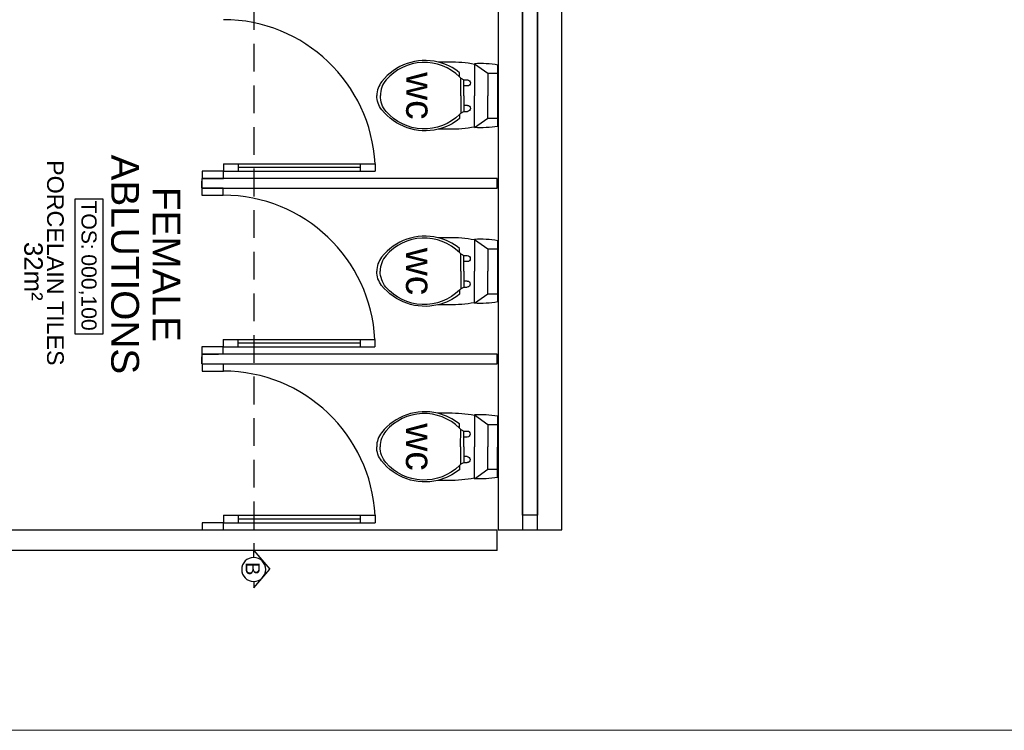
# Model space of a CAD drawing. Header units: millimetres. Extents: x -115474967 to 444143, y -74377 to 241828222.
# Tile 308 of 590: x -151371 to -146048, y 264927 to 268770. Entities that reach past the tile are written whole.
import ezdxf
from ezdxf.enums import TextEntityAlignment as Align

# ---------------------------------------------------------------- set-up
doc = ezdxf.new("R2010")
doc.units = ezdxf.units.MM
doc.header["$MEASUREMENT"] = 0
doc.linetypes.add('2DASHED', pattern=[0.75, 0.5, -0.25])
for name, color, linetype in [('00-1 FloorFinish', 1, 'Continuous'), ('00-1 FloorLevel', 7, 'Continuous'), ('00-2 Doors', 1, 'Continuous'), ('00-2 Sanitary', 8, 'Continuous'), ('00-2 Walls', 4, 'Continuous'), ('00-2 Windows', 1, 'Continuous'), ('A-DOOR NUMBERS', 7, 'Continuous'), ('CEIL-PLAN', 7, 'Continuous'), ('DIMS-50', 9, 'Continuous'), ('TEXT-50', 2, 'Continuous'), ('TEXT-REFN', 5, 'Continuous')]:
    doc.layers.add(name, color=color, linetype=linetype)
doc.layers.add('00-1 Labels', color=4, linetype='Continuous', lineweight=35)
doc.layers.add('0_cons_01', color=40, linetype='Continuous', lineweight=0, plot=False)
doc.styles.add('ARIAL', font='arial.ttf')
doc.styles.add('TEXT-20', font='arial.ttf', dxfattribs={"height": 40})
doc.styles.add('TEXT-50', font='arial.ttf', dxfattribs={"height": 100})

# ---------------------------------------------------------------- blocks, each defined once
blk = doc.blocks.new('gf')
for p, q in [((192800, 61204), (192800, 61535.5)), ((192983.3, 61455.1), (192965, 61455.1)), ((193000.1, 61464.2), (192983.3, 61455.1)), ((192983.3, 61422.3), (192983.3, 61455.1)), ((192965, 61422.3), (192983.3, 61422.3)), ((192983.3, 61369.8), (192983.3, 61422.3)), ((192983.3, 61369.8), (192983.3, 61317.2)), ((192965, 61317.2), (192983.3, 61317.2)), ((192983.3, 61284.4), (192965, 61284.4)), ((192983.3, 61317.2), (192983.3, 61284.4)), ((193000.1, 61275.3), (192983.3, 61284.4))]:
    blk.add_line(p, q)
for points in [[(192800, 61535.5, -0.056711), (192926, 61542.5), (192926, 61539.3)], [(192926.2, 61539.3, -0.052121), (193063.4, 61551.2), (193123.6, 61551.2, -0.14456)], [(193006.9, 61493.9, -0.11024), (193123.6, 61551.2, -0.16845)], [(193006.9, 61471.2, -0.434217), (193404.1, 61455.1, -0.182634), (193435.2, 61369.8, -2.693815)], [(193123.6, 61551.2, -0.292914), (193427.7, 61445.9, -0.16845), (193454.2, 61369.8, -2.883082)], [(193006.9, 61471.2), (193006.9, 61493.9, -0.416606)], [(193000.1, 61464.2, -0.008985), (193006.9, 61471.2, -0.182634)], [(193000.1, 61369.8), (193000.1, 61464.2, -0.444938)], [(193000.1, 61369.8), (193000.1, 61275.3, 0.008985)], [(193006.9, 61268.3, 0.434217), (193404.1, 61284.4, 0.182634), (193435.2, 61369.8, 2.693815)], [(193123.6, 61188.3, 0.292914), (193427.7, 61293.6, 0.16845), (193454.2, 61369.8, 2.883082)], [(193000.1, 61275.3, 0.008985), (193006.9, 61268.3, 0.182634)], [(193006.9, 61268.3), (193006.9, 61245.6, 0.416606)], [(193006.9, 61245.6, 0.11024), (193123.6, 61188.3, 0.16845)], [(192800, 61204, 0.056711), (192926, 61197), (192926, 61200.2)], [(192926.2, 61200.2, 0.052121), (193063.4, 61188.3), (193123.6, 61188.3, 0.14456)]]:
    blk.add_lwpolyline(points, format="xyb")
for points in [[(192926, 61542.5), (192854, 61491), (192800, 61491)], [(192926, 61539.3), (192926, 61369.8)], [(192854, 61491), (192854, 61369.8)], [(192854, 61248.5), (192854, 61369.8)], [(192926, 61200.2), (192926, 61369.8)], [(192926, 61197), (192854, 61248.5), (192800, 61248.5)]]:
    blk.add_lwpolyline(points)
for centre in [(192965, 61438.7), (192965, 61300.8)]:
    blk.add_arc(centre, 16.4, 90, 270)
blk = doc.blocks.new('Room Tags')
at = {"layer": '00-1 FloorLevel', "color": 2}
blk.add_lwpolyline([(-571.3, -75.7), (646.5, -75.7), (646.5, -324.7), (-571.3, -324.7)], close=True, dxfattribs=at)
at = {"layer": '00-1 FloorFinish', "style": 'ARIAL'}
blk.add_attdef('F-FINISH', text='', height=150, dxfattribs=at).set_placement((5.1, -578), align=Align.CENTER)
at = {"layer": '00-1 FloorLevel', "style": 'ARIAL'}
blk.add_text('TOS:', height=136.36, dxfattribs=at).set_placement((-557.4, -200.2), align=Align.MIDDLE_LEFT)
blk.add_attdef('000,000', text='', height=136.4, dxfattribs=at).set_placement((606.9, -200.2), align=Align.MIDDLE_RIGHT)
at = {"layer": '00-1 Labels', "style": 'ARIAL'}
for tag, p in [('ROOM1?', (19, 746.2)), ('ROOM2?', (19, 373.1)), ('ROOM3?', (19, 0))]:
    blk.add_attdef(tag, text='', height=250, dxfattribs=at).set_placement(p, align=Align.CENTER)
blk = doc.blocks.new('A$C69671385')
at = {"layer": 'DIMS-50', "color": 3}
for p, q in [((0, 169), (262, 397)), ((524, 169), (262, 397)), ((88, 169), (0, 169)), ((426, 169), (524, 169))]:
    blk.add_line(p, q, dxfattribs=at)
at = {"layer": 'TEXT-REFN'}
blk.add_circle((257, 169), 169, dxfattribs=at)
blk = doc.blocks.new('12')
at = {"layer": '00-2 Doors'}
for p, q in [((-140544.2, 268667.9), (-140544.2, 269487.9)), ((-140544.2, 269487.9), (-140504.2, 269487.9)), ((-140504.2, 268667.9), (-140504.2, 269487.9)), ((-139594.8, 268666.9), (-139594.8, 269486.9)), ((-139594.8, 269486.9), (-139554.8, 269486.9)), ((-139554.8, 268666.9), (-139554.8, 269486.9)), ((-138643.7, 268667.9), (-138643.7, 269487.9)), ((-138643.7, 269487.9), (-138603.7, 269487.9)), ((-138603.7, 268667.9), (-138603.7, 269487.9)), ((-140544.2, 269407.9), (-140504.2, 269407.9)), ((-140524.2, 269407.9), (-140524.2, 268747.9)), ((-139594.8, 269406.9), (-139554.8, 269406.9)), ((-139574.8, 269406.9), (-139574.8, 268746.9)), ((-138643.7, 269407.9), (-138603.7, 269407.9)), ((-138623.7, 269407.9), (-138623.7, 268747.9)), ((-140544.2, 268747.9), (-140504.2, 268747.9)), ((-139594.8, 268746.9), (-139554.8, 268746.9)), ((-138643.7, 268747.9), (-138603.7, 268747.9)), ((-140544.2, 268667.9), (-140504.2, 268667.9)), ((-140464.2, 268667.9), (-140504.2, 268667.9)), ((-140504.2, 268667.9), (-140504.2, 268552.9)), ((-140464.2, 268667.9), (-140464.2, 268552.9)), ((-140374.8, 268666.9), (-140414.8, 268666.9)), ((-140414.8, 268551.9), (-140414.8, 268666.9)), ((-140374.8, 268551.9), (-140374.8, 268666.9)), ((-139594.8, 268666.9), (-139554.8, 268666.9)), ((-139514.8, 268666.9), (-139554.8, 268666.9)), ((-139554.8, 268666.9), (-139554.8, 268551.9)), ((-139514.8, 268666.9), (-139514.8, 268551.9)), ((-139423.7, 268667.9), (-139463.7, 268667.9)), ((-139463.7, 268552.9), (-139463.7, 268667.9)), ((-139423.7, 268552.9), (-139423.7, 268667.9)), ((-138643.7, 268667.9), (-138603.7, 268667.9)), ((-138563.7, 268667.9), (-138603.7, 268667.9)), ((-138603.7, 268667.9), (-138603.7, 268552.9)), ((-138563.7, 268667.9), (-138563.7, 268552.9)), ((-140504.2, 268552.9), (-140464.2, 268552.9)), ((-140414.8, 268551.9), (-140374.8, 268551.9)), ((-139554.8, 268551.9), (-139514.8, 268551.9)), ((-139463.7, 268552.9), (-139423.7, 268552.9)), ((-138603.7, 268552.9), (-138563.7, 268552.9))]:
    blk.add_line(p, q, dxfattribs=at)
for centre in [(-140502.5, 268667.2), (-139553, 268666.2), (-138601.9, 268667.2)]:
    blk.add_arc(centre, 821.8, 92.9136, 179.9506, dxfattribs=at)
at = {"layer": '00-2 Walls'}
for p, q in [((-138564.5, 270380.7), (-138564.5, 270495.7)), ((-138564.5, 270380.7), (-138564.5, 270495.7)), ((-138564.6, 270265.7), (-138564.5, 270380.7)), ((-138564.6, 270265.7), (-138564.5, 270380.7)), ((-138564.6, 270200.7), (-138564.6, 270265.7)), ((-138564.6, 270200.7), (-138564.6, 270265.7)), ((-140464.8, 268552.4), (-140464.8, 268642.4)), ((-140464.8, 268552.4), (-140464.8, 268642.4)), ((-140464.8, 268552.4), (-140464.8, 268642.4)), ((-140414.8, 268552.4), (-140414.8, 268642.4)), ((-140414.8, 268552.4), (-140414.8, 268642.4)), ((-140414.8, 268552.4), (-140414.8, 268642.4)), ((-139514.8, 268551.9), (-139514.8, 268641.9)), ((-139514.8, 268551.9), (-139514.8, 268641.9)), ((-139514.8, 268551.9), (-139514.8, 268641.9)), ((-140464.8, 268552.4), (-140427.8, 268552.4)), ((-140464.8, 268552.4), (-140427.8, 268552.4)), ((-140464.8, 268552.4), (-140427.8, 268552.4)), ((-140414.8, 268552.4), (-140451.8, 268552.4)), ((-140414.8, 268552.4), (-140451.8, 268552.4)), ((-140414.8, 268552.4), (-140451.8, 268552.4)), ((-139514.8, 268551.9), (-139477.8, 268551.9)), ((-139514.8, 268551.9), (-139477.8, 268551.9)), ((-139514.8, 268551.9), (-139477.8, 268551.9)), ((-139463.8, 268551.9), (-139500.8, 268551.9)), ((-139463.8, 268551.9), (-139500.8, 268551.9))]:
    blk.add_line(p, q, dxfattribs=at)
for points in [[(-140463.3, 270147.4), (-140464.8, 268635.1)], [(-140413.3, 270147.4), (-140463.3, 270147.4)], [(-140414.8, 268635), (-140413.3, 270147.4)], [(-139513.2, 270149.1), (-139514.8, 268634.6)], [(-139463.2, 270149), (-139513.2, 270149.1)], [(-139500.8, 268551.9), (-139464.9, 268551.9), (-139463.2, 270149)], [(-138453.7, 270147.4), (-138563.7, 270147.4)], [(-138563.7, 270147.4), (-138563.7, 265155.3), (-137922.5, 265154.8)], [(-138453.7, 270147.4), (-138453.7, 265265.2), (-137922.4, 265264.8)], [(-140464.8, 268552.4), (-140414.8, 268552.4)], [(-139514.8, 268551.9), (-139463.8, 268551.9)]]:
    blk.add_lwpolyline(points, dxfattribs=at)
for points in [[(-140464.8, 268552.4), (-140413.3, 268552.4), (-140413.3, 270147.4), (-140464.8, 270147.4)], [(-139514.8, 268551.9), (-139463.2, 268551.9), (-139463.2, 270149), (-139514.8, 270149)]]:
    blk.add_lwpolyline(points, close=True, dxfattribs=at)
at = {"layer": '00-2 Windows'}
for points in [[(-143009.5, 270153.3), (-138564.5, 270153.3), (-138564.5, 270498.3), (-143009.5, 270498.3)], [(-142929.5, 270365.8), (-138644.5, 270365.8), (-138644.5, 270365.8), (-142929.5, 270365.8)], [(-138644.5, 270285.8), (-138564.5, 270285.8), (-138564.5, 270365.8), (-138644.5, 270365.8)], [(-138644.5, 270285.8), (-142929.5, 270285.8), (-142929.5, 270285.8), (-138644.5, 270285.8)]]:
    blk.add_lwpolyline(points, close=True, dxfattribs=at)
at = {"layer": 'CEIL-PLAN', "color": 6, "linetype": '2DASHED', "ltscale": 300}
blk.add_lwpolyline([(-143668.7, 268831.9), (-138453.7, 268831.9)], dxfattribs=at)
ref = blk.add_blockref('Room Tags', (-140012.2, 268061.7), dxfattribs=dict(xscale=0.6000000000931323, yscale=0.6000000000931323, zscale=0.6000000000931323))
ref.add_attrib('ROOM2?', 'FEMALE', dxfattribs={"layer": '00-1 Labels', "height": 150, "style": 'ARIAL'}).set_placement((-140000.8, 268285.6), align=Align.CENTER)
ref.add_attrib('ROOM3?', 'ABLUTIONS', dxfattribs={"layer": '00-1 Labels', "height": 150, "style": 'ARIAL'}).set_placement((-140000.8, 268061.7), align=Align.CENTER)
ref.add_attrib('000,000', '000,100', dxfattribs={"layer": '00-1 FloorLevel', "height": 81.82, "style": 'ARIAL'}).set_placement((-139642.3, 267941.6), align=Align.MIDDLE_RIGHT)
ref.add_attrib('F-FINISH', 'PORCELAIN TILES', dxfattribs={"layer": '00-1 FloorFinish', "height": 90, "style": 'ARIAL'}).set_placement((-140009.1, 267714.9), align=Align.CENTER)
at = {"layer": '00-2 Sanitary', "xscale": -1, "rotation": 89.96596167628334}
for p in [(-79428.8, 462915.6), (-78479, 462914.8), (-77529.7, 462914.5)]:
    blk.add_blockref('gf', p, dxfattribs=at)
at = {"layer": 'DIMS-50', "color": 3, "xscale": -0.3839999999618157, "yscale": 0.3839999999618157, "zscale": 0.3839999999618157, "rotation": 359.9999999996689}
blk.add_blockref('A$C69671385', (-138252.4, 268767.1), dxfattribs=at)
at = {"layer": 'A-DOOR NUMBERS', "color": 1, "insert": (-140122.5, 267691.4), "char_height": 100, "width": 374.328, "attachment_point": 1, "style": 'ARIAL'}
blk.add_mtext('32m²', dxfattribs=at)
at = {"layer": 'TEXT-50', "linetype": 'Continuous', "lineweight": 0, "char_height": 150, "width": 313.383, "attachment_point": 9, "line_spacing_factor": 0.938532, "style": 'TEXT-50'}
for insert in [(-140727.1, 269654.2), (-139777.3, 269653.4), (-138828, 269653.1)]:
    blk.add_mtext('\\pxql;wc', dxfattribs=dict(at, insert=insert))
at = {"layer": 'TEXT-REFN', "color": 2, "linetype": 'Continuous', "style": 'TEXT-20'}
blk.add_text('B', height=76.8, dxfattribs=at).set_placement((-138390.6, 268788.3))

msp = doc.modelspace()

# ---------------------------------------------------------------- linework, layer by layer
at = {"layer": '0_cons_01'}
msp.add_lwpolyline([(-167115.04234, 264926.66198), (-136580.57491, 264926.66198), (-136580.57491, 282473.47509), (-167115.04234, 282473.47509)], close=True, dxfattribs=at)

# ---------------------------------------------------------------- block references
at = {"layer": '0_cons_01', "rotation": 270}
msp.add_blockref('12', (-418937.85703, 127445.61636), dxfattribs=at)

doc.saveas('drawing.dxf')
